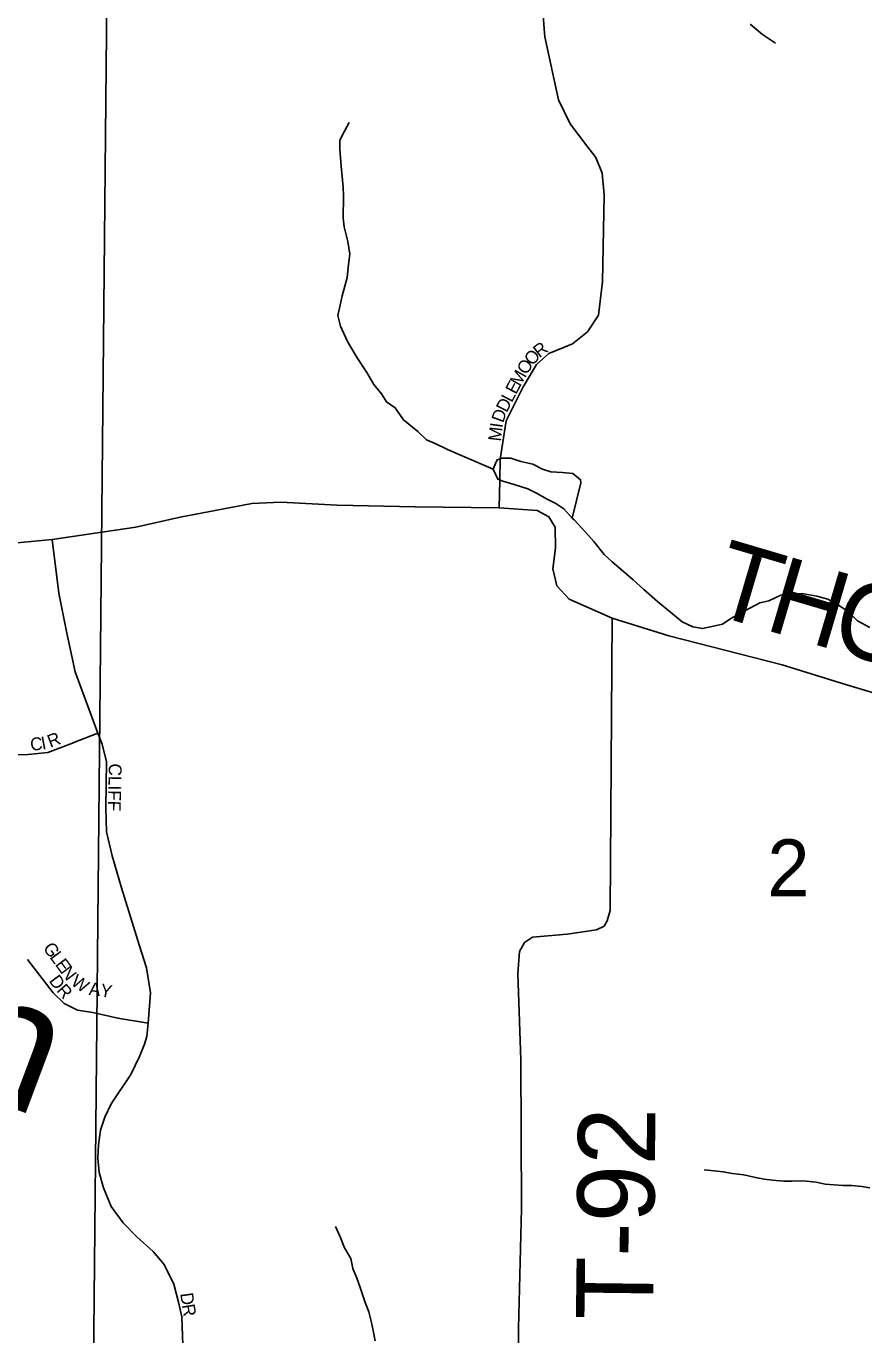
# Model space of a CAD drawing. Extents: x 1310247 to 1552180, y 377264 to 706493.
# Drawn here: x 1431849 to 1435109, y 571997 to 577088 of the extents above; entities that cross this region are included whole.
import ezdxf

# ---------------------------------------------------------------- set-up
doc = ezdxf.new("R2010")
doc.units = 0
for name, color, linetype in [('GM_X_Minor_River', 7, 'Continuous'), ('GM_X_Minor_River_Text', 7, 'Continuous'), ('GM_X_Section', 7, 'Continuous'), ('GM_X_Section_Text', 7, 'Continuous'), ('GM_X_Township_Road', 7, 'Continuous'), ('GM_X_Township_Road_Text', 7, 'Continuous'), ('GM_X_Township_Subdivision', 7, 'Continuous'), ('GM_X_Township_Subdivision_Text', 7, 'Continuous')]:
    doc.layers.add(name, color=color, linetype=linetype)

msp = doc.modelspace()

# ---------------------------------------------------------------- linework, layer by layer
at = {"layer": 'GM_X_Minor_River'}
for points in [[(1433087.5, 576679.5), (1433105.7, 576713.4)], [(1433666.6, 575364.2), (1433545.6, 575416.5), (1433487.9, 575441.1), (1433440.1, 575463.6), (1433406.3, 575477.9), (1433372.6, 575510.3), (1433317, 575556.9), (1433285.4, 575603.3), (1433251.6, 575625.7), (1433231.9, 575657.9), (1433202.2, 575694.3), (1433174.6, 575740.6), (1433137, 575797.1), (1433099.6, 575861.6), (1433072, 575920), (1433062.3, 575962.2), (1433070.6, 576002.2), (1433078.9, 576038.2), (1433089.1, 576076.2), (1433097.4, 576110.2), (1433103.7, 576160.2), (1433108, 576200.3), (1433100.4, 576250.4), (1433086.8, 576306.7), (1433083, 576340.8), (1433083.7, 576427), (1433081.9, 576461.1), (1433074.5, 576543.3), (1433069, 576609.5), (1433069.3, 576643.6), (1433087.5, 576679.5)], [(1433973.4, 575174.1), (1434007.9, 575311.3), (1434006.2, 575323.4), (1433976.6, 575348.1), (1433936.7, 575350.9), (1433890.7, 575353.8), (1433858.8, 575364.5), (1433821.2, 575383.3), (1433773.3, 575394.3), (1433735.5, 575407.1), (1433699.5, 575407.8), (1433681.3, 575400.1), (1433675, 575386.2), (1433666.6, 575364.2), (1433683.8, 575325.7), (1433703.7, 575317.3), (1433747.5, 575304.4), (1433801.2, 575287.3)], [(1433801.2, 575287.3), (1433834.9, 575270.5), (1433876.5, 575247.6), (1433910.2, 575230.9), (1433941.8, 575210.2), (1433973.4, 575174.1)], [(1435132.1, 574748.3), (1435084.4, 574774.8), (1435048.7, 574809.2), (1435007, 574837.7), (1434969.2, 574858.1), (1434925.4, 574870.5), (1434867.5, 574881.1), (1434785.6, 574873.8), (1434739.6, 574852.2), (1434703.6, 574844.5), (1434645.4, 574813), (1434591.3, 574783.4), (1434559.2, 574761.7), (1434523.2, 574754), (1434481.2, 574744.3), (1434443.3, 574750.7), (1434401.5, 574771.1), (1434355.9, 574807.6), (1434306.3, 574850.2), (1434252.7, 574896.8), (1434211, 574933.3), (1434173.3, 574965.7), (1434129.7, 575004.2), (1434097.9, 575032.5), (1434058.3, 575083), (1434026.6, 575117.4), (1433981.1, 575167.9), (1433973.4, 575174.1)], [(1435062.6, 572578), (1435028.7, 572578.3), (1434958.8, 572583), (1434922.9, 572591.3), (1434873.1, 572595.8), (1434829.1, 572594.2), (1434797.2, 572594.5), (1434753.3, 572598.9), (1434721.4, 572603.2), (1434687.5, 572609.5), (1434641.6, 572620), (1434597.7, 572624.4), (1434561.8, 572630.8), (1434525.9, 572635.1), (1434488, 572639.4)], [(1435132.4, 572569.3), (1435100.5, 572573.6), (1435062.6, 572578)], [(1433207.3, 571973.9), (1433199.6, 572014.1), (1433191.9, 572050.2), (1433182.2, 572086.4), (1433168.5, 572122.6), (1433146.9, 572184.9), (1433135.2, 572217.1), (1433119.5, 572255.3), (1433111.8, 572293.5), (1433088.1, 572335.8), (1433070.5, 572378), (1433052.8, 572418.3)]]:
    msp.add_lwpolyline(points, dxfattribs=at)
at = {"layer": 'GM_X_Section'}
for points in [[(1427051.2, 577211.6), (1432162.6, 577195.8), (1432110.3, 571875.1), (1426667.5, 571920), (1426765.1, 577209.7)], [(1432322.6, 577196.3), (1437552.9, 577127.9), (1437483.1, 571827.7), (1432110.3, 571875.1), (1432162.6, 577195.8)]]:
    msp.add_lwpolyline(points, close=True, dxfattribs=at)
at = {"layer": 'GM_X_Township_Road'}
for points in [[(1431949.7, 575090.7), (1432275.8, 575138.8), (1432448.6, 575178.2), (1432727.4, 575230.5), (1432840, 575235.7), (1433059.3, 575224.6), (1433362.2, 575217.5), (1433690.2, 575214), (1433837.1, 575204), (1433883.4, 575179), (1433907.7, 575139.3), (1433909.2, 575058.3), (1433898.1, 574976.6), (1433913.6, 574911.2), (1433961.4, 574858.2), (1434129.2, 574785.3)], [(1431687, 575057.7), (1431758.8, 575072.1), (1431949.7, 575090.7)], [(1433764.9, 571942.7), (1433765.3, 572021.8), (1433776.2, 572488.4), (1433774.4, 573066.8), (1433761.7, 573402.4), (1433768.1, 573488.6), (1433788.3, 573522.8), (1433819.8, 573543.4), (1433954.3, 573555.8), (1434069, 573572.7), (1434098.9, 573587), (1434109.3, 573608), (1434121.2, 573647.6), (1434129.2, 574785.3)], [(1434129.2, 574785.3), (1434350.6, 574715.5), (1434790.7, 574603.6), (1435033.5, 574528.5), (1435469.8, 574397.6), (1435698.6, 574290.9), (1436187.2, 574053.9), (1436338.8, 573978.1), (1436546.3, 573953.1), (1436803, 573931.2), (1437100.6, 573920.8), (1437507.4, 573931.7)]]:
    msp.add_lwpolyline(points, dxfattribs=at)
at = {"layer": 'GM_X_Township_Subdivision'}
for points in [[(1433692.2, 575319.7), (1433693.9, 575403.6), (1433716.9, 575552.6), (1433781.3, 575682.3), (1433834.6, 575771.6), (1433883.4, 575813.9), (1433974.4, 575852.5), (1434033.3, 575898.5), (1434076.6, 575963.8), (1434092.2, 576093.5), (1434097.7, 576432.1), (1434090.3, 576515.8), (1434066.4, 576576.5), (1434030.6, 576622.5), (1433966.2, 576708.1), (1433921.1, 576801), (1433867.7, 577046.6), (1433861.3, 577127.6)], [(1434666.3, 577095.4), (1434714.1, 577054.9), (1434765.6, 577021.8)], [(1433690.2, 575214), (1433692.2, 575319.7)], [(1432459, 571956.5), (1432454.1, 572067.1), (1432441.6, 572123.7), (1432423.5, 572194.4), (1432385.4, 572271.1), (1432343.3, 572320.7), (1432279.6, 572377.8), (1432225.7, 572432.4), (1432179.3, 572496.2), (1432149.4, 572568.9), (1432133.2, 572629.1), (1432128.1, 572684.6), (1432130.5, 572735.7), (1432138.3, 572793.1), (1432154.5, 572843.5), (1432179.6, 572895.8), (1432256, 573010.3), (1432290.1, 573079.6), (1432309.4, 573127.2), (1432318.3, 573157.1), (1432323.8, 573209.2), (1432332.7, 573327.4), (1432316.9, 573424.9), (1432288.6, 573514.6), (1432219.4, 573735.7), (1432182.8, 573860.4), (1432161.5, 573953.6), (1432158.4, 574047.6), (1432161.5, 574225.4), (1432145, 574295), (1432127.7, 574337.6), (1432040, 574575.5), (1432005.2, 574732.8), (1431975.9, 574881.6), (1431949.7, 575090.7)], [(1432028.5, 574298.8), (1432034.1, 574301), (1432127.7, 574337.6)], [(1431452, 574275.4), (1431615.5, 574248.8), (1431856.3, 574254.1), (1431933, 574262.8), (1432028.5, 574298.8)], [(1431853.9, 573457.1), (1431953.5, 573327.4), (1431996.3, 573286.5), (1432048.3, 573259.7), (1432108.1, 573250.3), (1432204.8, 573228.6), (1432323.8, 573209.2)]]:
    msp.add_lwpolyline(points, dxfattribs=at)

# ---------------------------------------------------------------- texts
at = {"layer": 'GM_X_Minor_River_Text'}
msp.add_text('Run', height=500.05, rotation=339.4218, dxfattribs=at).set_placement((1430739.1, 573275.4))
at = {"layer": 'GM_X_Section_Text'}
msp.add_text('2', height=221, rotation=0, dxfattribs=at).set_placement((1434733.3, 573703.1))
at = {"layer": 'GM_X_Township_Road_Text'}
for s, rotation, p in [('T', 343.5495, (1434501.2, 574805.4)), ('H', 343.5516, (1434716.4, 574741.9)), ('O', 343.5462, (1434969.6, 574667.1)), ('T-92', 89.2891, (1434288.1, 572054.2))]:
    msp.add_text(s, height=300, rotation=rotation, dxfattribs=at).set_placement(p)
at = {"layer": 'GM_X_Township_Subdivision_Text'}
for s, rotation, p in [('R', 37.7078, (1433846.2, 575795.4)), ('O', 48.4872, (1433818.9, 575764.2)), ('M', 60.5014, (1433771.4, 575683)), ('O', 58.3746, (1433797.1, 575728.6)), ('E', 62.2618, (1433755.2, 575652.2)), ('D', 62.9266, (1433719.1, 575581.9)), ('L', 62.6162, (1433739, 575621)), ('D', 70.0169, (1433704.7, 575542.1)), ('I', 82.2624, (1433702.4, 575523)), ('M', 83.6115, (1433696.5, 575470.9)), ('C', 4.327, (1431866.2, 574269.3)), ('I', 10.6905, (1431911.7, 574273.1)), ('R', 21.0848, (1431942.8, 574279.9)), ('CLIFF', 268.5321, (1432170.9, 574220.1)), ('G', 306.5552, (1431912.1, 573500.9)), ('L', 306.566, (1431938.3, 573465.5)), ('E', 306.5476, (1431959.3, 573437.3)), ('D', 306.4284, (1431935.2, 573373.8)), ('N', 306.5689, (1431980.2, 573408.9)), ('W', 325.54, (1432019.4, 573361.1)), ('R', 311.0427, (1431964, 573335)), ('A', 353.3161, (1432091.1, 573319.6)), ('Y', 349.8496, (1432134, 573314.6)), ('D', 277.8597, (1432448.1, 572157.7)), ('R', 279.1958, (1432454.3, 572112.9))]:
    msp.add_text(s, height=50, rotation=rotation, dxfattribs=at).set_placement(p)

doc.saveas('drawing.dxf')
